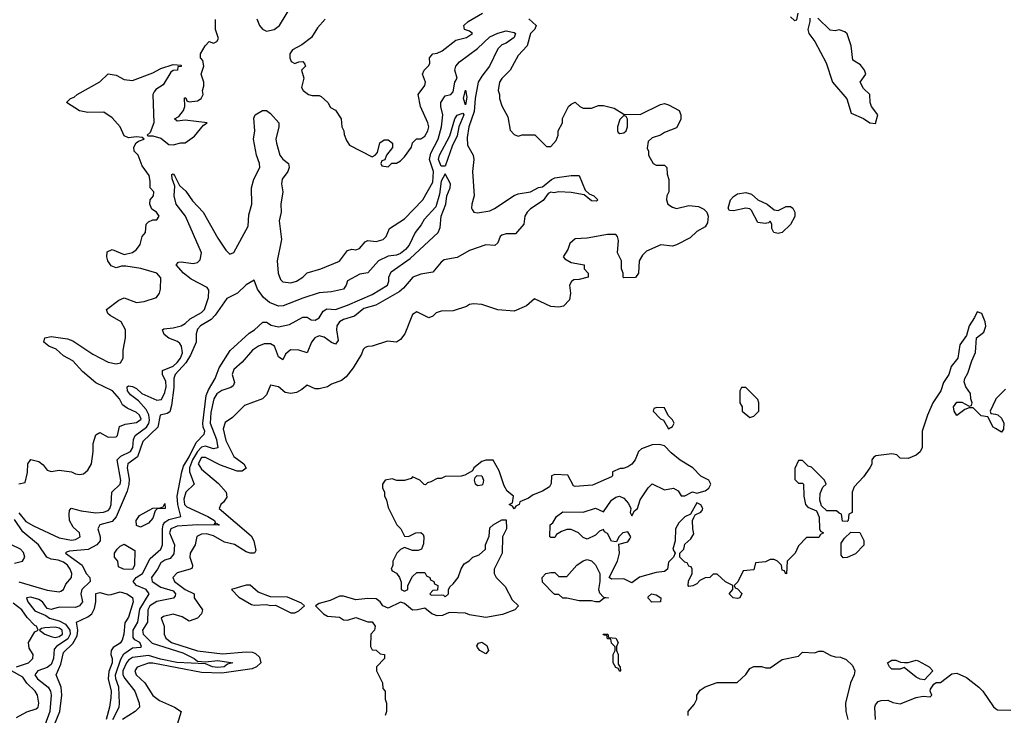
# Model space of a CAD drawing. Header units: inches. Extents: x 2380053 to 2584298, y 380219 to 546618.
# Tile 292 of 656: x 2465195 to 2470044, y 512391 to 515818. Entities that reach past the tile are written whole.
import ezdxf

# ---------------------------------------------------------------- set-up
doc = ezdxf.new("R2010")
doc.units = ezdxf.units.IN
doc.header["$MEASUREMENT"] = 0
doc.layers.add('C4561', color=7, linetype='Continuous')
doc.layers.add('C4571', color=7, linetype='Continuous')

msp = doc.modelspace()

# ---------------------------------------------------------------- linework, layer by layer
at = {"layer": 'C4561', "color": 2}
for points, elevation in [([(2466363, 515823), (2466376, 515790), (2466390, 515771.3), (2466410, 515761), (2466448, 515770), (2466474, 515790), (2466535.3, 515890)], 54), ([(2466699.6, 515820.4), (2466661.4, 515778.6), (2466632, 515730), (2466584.9, 515695.1), (2466538, 515670), (2466526, 515650), (2466524.7, 515630), (2466531.6, 515611.6), (2466550, 515602), (2466568.9, 515611.1), (2466590, 515612), (2466599.6, 515599.6), (2466602, 515590), (2466582, 515570), (2466594.8, 515530), (2466583.4, 515483.4), (2466590.8, 515470), (2466618, 515450), (2466636, 515444), (2466670, 515444.7), (2466679.8, 515439.8), (2466712, 515410), (2466725.4, 515385.4), (2466750, 515372), (2466778, 515330), (2466782, 515290), (2466792, 515270), (2466792.7, 515252.7), (2466803.6, 515223.6), (2466819.6, 515199.6), (2466930, 515142), (2466946, 515150), (2466956.4, 515163.6), (2466969.2, 515210.8), (2466990, 515226), (2467010, 515226), (2467030.8, 515210), (2467030.8, 515189.2), (2467002, 515150), (2466992.7, 515127.3), (2466978, 515122), (2466974, 515110), (2466978, 515098), (2467010, 515094), (2467028, 515112), (2467050, 515112), (2467070, 515122), (2467090, 515142), (2467124, 515190), (2467130, 515212), (2467149.3, 515230.7), (2467170, 515231.3), (2467190, 515244.7), (2467205.2, 515270), (2467209.2, 515290), (2467205.2, 515310), (2467168.7, 515390), (2467158, 515450), (2467190, 515494), (2467194, 515510), (2467178, 515550), (2467186, 515570), (2467210, 515592), (2467215.5, 515604.5), (2467213.2, 515630), (2467229.7, 515650.3), (2467250, 515653), (2467274.7, 515665.3), (2467343.3, 515716.7), (2467395.3, 515730), (2467424, 515750), (2467410, 515761.2), (2467386, 515770), (2467382, 515790), (2467404, 515810), (2467474, 515850)], 54), ([(2468990, 515832), (2469010, 515814), (2469022, 515818), (2469028, 515850)], 58), ([(2465190, 513532), (2465222, 513538), (2465233.6, 513586.4), (2465235.3, 513630), (2465250, 513650.8), (2465290, 513641), (2465310, 513624.7), (2465330, 513598), (2465350, 513591.3), (2465390, 513598.8), (2465450.7, 513590.7), (2465470, 513581), (2465490, 513578), (2465510, 513581), (2465530, 513598), (2465548.7, 513630), (2465557.2, 513690), (2465557.2, 513730), (2465570, 513772), (2465590, 513784.7), (2465630, 513760.7), (2465670, 513762.8), (2465676, 513770), (2465686.3, 513813.7), (2465714.2, 513825.8), (2465770, 513833), (2465792.6, 513850), (2465784.5, 513870), (2465770, 513882.9), (2465723.9, 513903.9), (2465701, 513921), (2465686.6, 513950), (2465651.8, 513990), (2465569.7, 514029.7), (2465504.6, 514084.6), (2465457.5, 514137.5), (2465410, 514162), (2465374.9, 514194.9), (2465339, 514210), (2465314, 514230), (2465318, 514250), (2465350, 514257.1), (2465430, 514245.5), (2465456.1, 514236.1), (2465554.8, 514170), (2465631.3, 514130), (2465670, 514122), (2465692, 514128), (2465704, 514150), (2465704, 514190), (2465715.3, 514250), (2465715.3, 514290), (2465695.3, 514330), (2465640.1, 514360.1), (2465628.7, 514370), (2465622, 514390), (2465683.3, 514436.7), (2465710, 514447.3), (2465770, 514425.5), (2465808, 514430), (2465868, 514450), (2465884, 514470), (2465889, 514490), (2465890, 514546), (2465870, 514569), (2465791.9, 514591.9), (2465716.9, 514603.1), (2465696.9, 514603.1), (2465670, 514595.3), (2465645.6, 514605.6), (2465629.3, 514629.3), (2465624, 514650), (2465626, 514674), (2465650, 514686), (2465710, 514661), (2465750, 514671.3), (2465770, 514686), (2465788.7, 514710), (2465798, 514750), (2465815.3, 514770), (2465818, 514810), (2465830, 514822), (2465850, 514832), (2465870, 514832), (2465882, 514850), (2465868, 514870), (2465845.2, 514885.2), (2465835.3, 514910), (2465838, 514930), (2465854, 514950), (2465855.3, 514970), (2465838, 514990), (2465838, 515022), (2465832, 515050), (2465798.4, 515098.4), (2465778, 515150), (2465759, 515170), (2465757.2, 515190), (2465769.1, 515210.9), (2465780.1, 515219.9), (2465808, 515230), (2465798, 515238), (2465770, 515241.2), (2465730, 515236), (2465710, 515245.2), (2465689, 515290), (2465650, 515335.3), (2465610, 515362), (2465530, 515361.2), (2465490, 515369), (2465426, 515410), (2465446, 515430), (2465463.1, 515436.9), (2465478, 515450), (2465590, 515511.3), (2465630, 515552), (2465670, 515544.7), (2465710, 515522.8), (2465750, 515518.8), (2465850, 515556), (2465890, 515578), (2465950, 515598), (2465990, 515594), (2465990, 515588), (2465974, 515586), (2465972, 515570), (2465950, 515568), (2465939.6, 515560.4), (2465902, 515498), (2465865.4, 515474.6), (2465856.9, 515463.1), (2465851.3, 515450), (2465856.3, 515310), (2465837.5, 515262.5), (2465822, 515250), (2465825.4, 515245.4), (2465850, 515246), (2465890, 515234.9), (2465930, 515202.8), (2465950, 515201), (2465988, 515212), (2466010, 515211.3), (2466056.5, 515243.5), (2466100.9, 515299.1), (2466118, 515310), (2466010, 515322.7), (2465970, 515318), (2465958, 515330), (2465978.6, 515341.4), (2466001.2, 515370), (2466008.7, 515390), (2466007.3, 515432.7), (2466012.7, 515432.7), (2466018, 515418), (2466030, 515414), (2466070, 515418), (2466088, 515430), (2466098, 515450), (2466095.3, 515470), (2466102, 515490), (2466102, 515510), (2466088, 515550), (2466102, 515590), (2466096.4, 515616.4), (2466086, 515630), (2466086, 515650), (2466108, 515690), (2466128.7, 515711.3), (2466150, 515702), (2466166, 515710), (2466174.6, 515725.4), (2466159, 515770), (2466158.6, 515818.6)], 54), ([(2467702, 515822), (2467738, 515790), (2467731.3, 515771.3), (2467710.7, 515750), (2467694, 515690), (2467650, 515642), (2467610.9, 515569.1), (2467570, 515528), (2467558, 515510), (2467551.3, 515470), (2467558, 515450), (2467558, 515430), (2467570, 515394), (2467599.6, 515339.6), (2467610, 515274), (2467630, 515252), (2467650, 515244.7), (2467670, 515251.3), (2467731.6, 515251.6), (2467790, 515194), (2467810, 515194), (2467836.4, 515223.6), (2467846, 515250), (2467846, 515270), (2467868, 515310), (2467868.4, 515331.6), (2467898, 515390), (2467910, 515402), (2467930, 515412), (2467954, 515390), (2467970, 515382), (2468010, 515382), (2468044.7, 515395.3), (2468070, 515396), (2468122, 515382), (2468170, 515352), (2468250, 515351.3), (2468350, 515401), (2468370, 515404.7), (2468390, 515398), (2468442, 515370), (2468451.3, 515350), (2468450, 515326), (2468430, 515286), (2468370, 515262), (2468350, 515248.7), (2468310, 515235.3), (2468290, 515218), (2468284.7, 515184.7), (2468292, 515170), (2468292, 515150), (2468314, 515110), (2468330, 515102), (2468370, 515102), (2468382, 515090), (2468383.6, 515056.4), (2468391.3, 515030), (2468391, 514970), (2468381, 514950), (2468380.7, 514930), (2468387.3, 514910), (2468410, 514894), (2468430, 514888.2), (2468490, 514903), (2468537.1, 514897.1), (2468564, 514884), (2468578, 514870), (2468586, 514850), (2468582, 514818), (2468570, 514798), (2468530, 514775.3), (2468497.3, 514742.7), (2468430, 514708.7), (2468410, 514702), (2468351.6, 514708.4), (2468282, 514678), (2468262, 514658), (2468244.7, 514630), (2468242, 514570), (2468227.3, 514547.3), (2468170, 514546), (2468166, 514550), (2468166, 514570), (2468158, 514590), (2468158, 514630), (2468139, 514670), (2468144, 514730), (2468139, 514750), (2468130, 514759), (2468090, 514759.3), (2467990, 514741.2), (2467930, 514739), (2467904.5, 514715.5), (2467894.4, 514685.6), (2467872, 514650), (2467879.6, 514639.6), (2467910, 514622), (2467974, 514610), (2467974, 514590), (2467994, 514570), (2467994, 514550), (2467950, 514538), (2467923.6, 514536.4), (2467911.6, 514528.4), (2467902, 514510), (2467906.8, 514470), (2467902.8, 514437.2), (2467873.2, 514406.8), (2467850, 514401.2), (2467810, 514405.2), (2467730, 514442), (2467690, 514408.7), (2467630, 514382), (2467550, 514388), (2467470, 514415.3), (2467430, 514418), (2467410, 514415.3), (2467394.8, 514405.2), (2467330, 514384), (2467270, 514382), (2467246.4, 514373.6), (2467230, 514358), (2467210, 514348.7), (2467150, 514378), (2467130, 514366), (2467091, 514270), (2467070, 514242), (2467050, 514229.2), (2467006.4, 514233.6), (2466930, 514209), (2466910, 514208.7), (2466896.9, 514203.1), (2466886.4, 514193.6), (2466878, 514170), (2466836.8, 514103.2), (2466802, 514058), (2466779.8, 514040.2), (2466730, 514022), (2466710.6, 514009.4), (2466670, 513999.3), (2466650, 513999), (2466610, 514018), (2466584, 513996), (2466558, 513982), (2466530, 513976), (2466501.5, 513981.5), (2466470, 514008.7), (2466430, 514018), (2466411, 513970), (2466391.3, 513950), (2466302.5, 513917.5), (2466242.5, 513857.5), (2466206.2, 513833.8), (2466197.3, 513802.7), (2466210, 513744), (2466250, 513665.5), (2466298, 513630), (2466310.9, 513609.1), (2466290, 513594), (2466266.4, 513593.6), (2466183.1, 513623.1), (2466110, 513660.7), (2466090, 513661.6), (2466074.4, 513630), (2466090, 513603), (2466173.3, 513533.3), (2466211.3, 513490), (2466214.4, 513465.6), (2466199.1, 513440.9), (2466184.7, 513430), (2466178, 513410), (2466334.5, 513274.5), (2466348.7, 513250), (2466357.1, 513202.9), (2466350.8, 513189.2), (2466330, 513189.5), (2466310, 513196.9), (2466252.5, 513232.5), (2466203, 513243), (2466150, 513274.7), (2466114.4, 513285.6), (2466090, 513283.7), (2466068.1, 513271.9), (2466058.8, 513230), (2466034, 513190), (2466033.4, 513170), (2466046, 513130), (2466043.6, 513116.4), (2466034, 513110), (2465970, 513092), (2465948.4, 513070), (2465957.1, 513050), (2465990, 513024.9), (2466010, 513010.3), (2466054.8, 512990), (2466053.4, 512970), (2466094.8, 512910), (2466091, 512890), (2466070, 512869), (2466030, 512855.3), (2465995.9, 512875.9), (2465950.9, 512889.1), (2465902.8, 512877.2), (2465892, 512870), (2465906.8, 512830), (2465906.8, 512790), (2465914, 512770), (2465942, 512750), (2466070, 512707.9), (2466193.4, 512693.4), (2466310, 512703.5), (2466341, 512701), (2466355.8, 512695.8), (2466376.5, 512676.5), (2466382.4, 512650), (2466361.6, 512630), (2466340, 512620), (2466190, 512597.7), (2466090, 512601.4), (2465850, 512646.9), (2465830, 512647.8), (2465772.7, 512627.3), (2465762, 512610), (2465768.2, 512590), (2465811.4, 512551.4), (2465850, 512488.2), (2465883.8, 512463.8), (2465958, 512430), (2465990.7, 512410), (2465970, 512346)], 54), ([(2469085.4, 515825.4), (2469086, 515810), (2469076, 515770), (2469081, 515750), (2469111.3, 515710), (2469166.4, 515606.4), (2469198, 515510), (2469267.5, 515427.5), (2469290, 515358), (2469350.6, 515330.6), (2469382, 515310), (2469410, 515306), (2469421.2, 515350), (2469389.3, 515390), (2469383.7, 515410), (2469382, 515450), (2469350, 515479), (2469334, 515510), (2469362, 515550), (2469355.3, 515570), (2469336.2, 515596.2), (2469298, 515618), (2469288.7, 515690), (2469269, 515749), (2469258, 515758), (2469230, 515768.7), (2469210, 515764), (2469186.6, 515766.6), (2469125.1, 515825.1)], 58), ([(2465190, 513387.7), (2465225, 513344.9), (2465263.8, 513323.8), (2465390, 513264.9), (2465450, 513254), (2465470, 513257.3), (2465492.7, 513270), (2465489, 513290), (2465458.4, 513318.4), (2465439.5, 513350), (2465438, 513382), (2465440.9, 513399.1), (2465449, 513411), (2465497.4, 513397.4), (2465570, 513388.9), (2465608, 513392), (2465630, 513400.5), (2465638.4, 513410), (2465645.1, 513430), (2465649.4, 513490), (2465689.5, 513530), (2465692.8, 513547.2), (2465675.1, 513650), (2465692.3, 513667.7), (2465740.5, 513690), (2465752.5, 513710), (2465756, 513750), (2465764.2, 513770), (2465819.7, 513810), (2465831.2, 513828.8), (2465834.4, 513845.6), (2465831.3, 513871.3), (2465817.1, 513897.1), (2465780.8, 513940.8), (2465740.7, 513970), (2465725.6, 513990), (2465724, 514010), (2465730, 514014), (2465750.3, 514010.3), (2465770, 514000.5), (2465797, 513977), (2465870, 513943.1), (2465892.9, 513947.1), (2465910, 513980.7), (2465916.8, 514010), (2465915.2, 514035.2), (2465898, 514070), (2465899, 514090), (2465950, 514111.7), (2465970, 514129.1), (2465987.1, 514150), (2465996.3, 514176.3), (2465991.2, 514210), (2465982.8, 514222.8), (2465972.3, 514232.3), (2465929.7, 514249.7), (2465906.3, 514266.3), (2465899, 514290), (2465904.5, 514295.5), (2465950, 514300.4), (2465990, 514310.4), (2466010, 514320.5), (2466035.2, 514344.8), (2466090, 514374.9), (2466105.1, 514390), (2466124.2, 514450), (2466125.8, 514485.8), (2466118.2, 514498.2), (2466039.4, 514539.4), (2466000.9, 514570), (2465965.2, 514610), (2465977.2, 514622.8), (2465990, 514624.9), (2466050, 514617.6), (2466070, 514621.6), (2466084.4, 514635.6), (2466089.7, 514670), (2466010.9, 514850.9), (2465965.1, 514910), (2465956.2, 514950), (2465958.6, 514998.6), (2465945.2, 515034.8), (2465944.7, 515055.3), (2465950, 515058), (2465958, 515050), (2465981.6, 515001.6), (2466012.7, 514972.7), (2466046.4, 514926.4), (2466099.3, 514870), (2466170, 514742), (2466210, 514682.8), (2466230, 514662.8), (2466249.4, 514670.6), (2466319.7, 514800.3), (2466323.5, 514856.5), (2466338, 514910), (2466336.2, 514990), (2466348.1, 515031.9), (2466377, 515090), (2466375.1, 515110), (2466360.7, 515150), (2466346.6, 515230), (2466353.2, 515270), (2466347.2, 515332.8), (2466354, 515350), (2466390, 515370.4), (2466410.4, 515370.4), (2466430, 515356), (2466471, 515310), (2466470.7, 515290), (2466457.1, 515230), (2466459.3, 515210), (2466476.3, 515150), (2466490, 515130.8), (2466518.8, 515110), (2466522, 515090), (2466515.5, 515070), (2466487.2, 515032.8), (2466483.8, 515010), (2466490.7, 514970), (2466480.5, 514910), (2466482, 514870), (2466473, 514827), (2466484.7, 514735.3), (2466463, 514630), (2466467.7, 514570), (2466478.8, 514538.8), (2466490, 514526), (2466530, 514521), (2466558, 514530), (2466588.7, 514550), (2466610, 514570.8), (2466678, 514590), (2466770, 514628.2), (2466810, 514681), (2466830, 514687.3), (2466850, 514684), (2466868, 514690), (2466896, 514724), (2466909.3, 514730.7), (2466950, 514725.5), (2466984.8, 514735.2), (2466999.3, 514750), (2467015.3, 514790), (2467090, 514836.3), (2467180.9, 514930), (2467230, 515018), (2467232.2, 515070), (2467213.1, 515130), (2467219.8, 515160.2), (2467255.3, 515230), (2467272.4, 515290), (2467278.7, 515350), (2467268.2, 515390), (2467268.2, 515410), (2467290, 515443), (2467318, 515450), (2467330, 515462), (2467338, 515510), (2467349.2, 515530), (2467338, 515570), (2467342, 515590), (2467361.2, 515610), (2467450, 515676.4), (2467510, 515734.4), (2467550, 515752.4), (2467590, 515763.1), (2467630, 515754.6), (2467635.8, 515750), (2467630.2, 515729.8), (2467590, 515702.9), (2467570, 515695.1), (2467550, 515675.1), (2467508.5, 515590), (2467470, 515540.5), (2467452.9, 515510), (2467437.1, 515430), (2467433.4, 515366.6), (2467406.5, 515290), (2467398, 515238), (2467400.4, 515200.4), (2467427.3, 515150), (2467430.6, 515130), (2467424, 515070), (2467433, 514950), (2467421.6, 514910), (2467419.1, 514890), (2467422.4, 514882.4), (2467430.6, 514870.6), (2467450, 514866), (2467510, 514877.1), (2467532.5, 514887.5), (2467630, 514952.4), (2467650, 514960.4), (2467709.6, 514970.4), (2467750, 514990.6), (2467770, 514994.8), (2467813.2, 515030), (2467830, 515038.4), (2467910.5, 515050.5), (2467950.6, 515050.6), (2467978.8, 514978.8), (2467999.6, 514959.6), (2468022, 514950), (2468042, 514930), (2468035.3, 514924.7), (2468010, 514925.2), (2467975.3, 514955.3), (2467910, 514967.3), (2467850.5, 514969.5), (2467825.2, 514965.2), (2467810, 514968.7), (2467798, 514962), (2467772.3, 514927.7), (2467710, 514886), (2467694, 514870), (2467682, 514850), (2467677.3, 514810), (2467636.3, 514763.7), (2467590, 514763.7), (2467570, 514756), (2467561, 514750), (2467550, 514718), (2467534, 514706), (2467490, 514709.5), (2467410, 514680.9), (2467350, 514646.6), (2467285.8, 514634.2), (2467270, 514624), (2467230, 514574), (2467170, 514563.6), (2467130.4, 514549.6), (2467084.7, 514495.3), (2467062.9, 514477.1), (2466948.8, 514411.2), (2466890, 514395.8), (2466842.9, 514357.1), (2466790, 514341.1), (2466770.5, 514330), (2466756.5, 514310), (2466754.6, 514290), (2466763, 514237), (2466750, 514219.3), (2466730, 514227.8), (2466693.9, 514253.9), (2466670, 514260.5), (2466649.2, 514250.8), (2466632, 514230), (2466610, 514177.2), (2466569.7, 514189.7), (2466529.2, 514190.8), (2466504, 514170), (2466490, 514142), (2466470, 514157.2), (2466449.4, 514210), (2466430, 514221.3), (2466399, 514221), (2466371, 514210), (2466340.7, 514190), (2466290.7, 514130), (2466250, 514095.1), (2466241.6, 514070), (2466253.4, 514030), (2466246, 514014), (2466234.6, 514005.4), (2466190, 513991.5), (2466165.4, 513974.6), (2466151.6, 513950), (2466136.9, 513883.1), (2466132.3, 513830), (2466163.9, 513750), (2466170, 513708.7), (2466150, 513703.6), (2466110, 513716.8), (2466090, 513712), (2466070, 513690.9), (2466046.7, 513650), (2466031.1, 513610), (2466031.4, 513590), (2466053.4, 513530), (2466013.7, 513490), (2466003.5, 513456.5), (2466006.4, 513430), (2466017.7, 513417.7), (2466121.6, 513370), (2466154, 513350), (2466156.9, 513343.1), (2466152.7, 513332.7), (2466163.1, 513336.9), (2466178, 513330), (2466173.2, 513326.8), (2466070, 513329.8), (2465970, 513323.1), (2465939.5, 513310), (2465933.4, 513290), (2465958, 513230), (2465954.4, 513185.6), (2465936, 513164), (2465910, 513155.6), (2465890, 513142.7), (2465874, 513110), (2465843.8, 513070), (2465847.7, 513050), (2465890, 513022.7), (2465950, 513003.8), (2465962.4, 512990), (2465960.5, 512979.5), (2465952.9, 512967.1), (2465870, 512952), (2465836, 512930), (2465825.8, 512910), (2465823.6, 512850), (2465799.5, 512810), (2465802.3, 512790), (2465846.8, 512746.8), (2465998.7, 512698.7), (2466054.8, 512670), (2466070, 512657.3), (2466110, 512654.9), (2466170, 512661), (2466244.7, 512650), (2466218, 512642), (2466202, 512630), (2466170, 512626.1), (2466144, 512630), (2466110, 512644.2), (2465968.4, 512651.6), (2465888, 512668), (2465830, 512685.7), (2465750, 512675.1), (2465730, 512662.6), (2465720.2, 512650), (2465702.7, 512610), (2465702.8, 512590), (2465712.1, 512572), (2465761.6, 512510), (2465783, 512450), (2465784.9, 512430), (2465764, 512410), (2465701.6, 512370)], 50), ([(2465652.9, 512370), (2465684.4, 512430), (2465686.9, 512450), (2465683.5, 512530), (2465668.4, 512570), (2465667.1, 512590), (2465692.6, 512667.4), (2465707.2, 512692.8), (2465750, 512723), (2465790, 512726), (2465795.5, 512730), (2465786, 512750), (2465762, 512762), (2465754, 512774), (2465754, 512810), (2465776.5, 512850), (2465786.9, 512913.1), (2465832.4, 512990), (2465817.6, 513010), (2465770, 513030.4), (2465753.7, 513050), (2465768.8, 513070), (2465799, 513090), (2465836.7, 513163.3), (2465890.4, 513210), (2465898, 513230), (2465897.7, 513310), (2465901.8, 513330), (2465910, 513343), (2465930, 513355.5), (2465987.7, 513370), (2465973.1, 513430), (2465970.9, 513470), (2465993, 513590), (2466002.3, 513617.7), (2466030, 513663.5), (2466064.3, 513735.7), (2466103.9, 513776.1), (2466106, 513790), (2466098, 513810), (2466097.5, 513830), (2466114, 513966), (2466125, 513995.1), (2466158.4, 514050), (2466176.5, 514103.5), (2466232, 514188), (2466325.8, 514274.2), (2466351.3, 514290), (2466392.7, 514327.3), (2466410, 514328), (2466432.9, 514312.9), (2466470, 514304), (2466524, 514316), (2466590, 514352.7), (2466610, 514352.3), (2466630, 514339.3), (2466650, 514337.2), (2466670, 514349), (2466690, 514381.2), (2466706.9, 514393.1), (2466750, 514389.5), (2466810, 514411.5), (2466930, 514463.5), (2467006, 514510), (2467013.4, 514530), (2467013.4, 514550), (2467024.7, 514575.3), (2467118.2, 514641.8), (2467256, 514770), (2467265.2, 514794.8), (2467270.4, 514850), (2467293.7, 514910), (2467298.4, 514950), (2467314.9, 514990), (2467316.4, 515010), (2467290, 515058), (2467270, 515022), (2467261.7, 514958.3), (2467243.5, 514896.5), (2467186.4, 514833.6), (2467172.3, 514807.7), (2467142.4, 514770), (2467112.9, 514707.1), (2467094.3, 514685.7), (2467070, 514665.5), (2467050, 514658), (2467010, 514652.7), (2466961.2, 514630), (2466910, 514571.3), (2466870, 514564.7), (2466810, 514532), (2466802, 514510), (2466788.9, 514491.1), (2466730, 514477.3), (2466670, 514473), (2466590, 514446.7), (2466492.5, 514407.5), (2466470, 514406.4), (2466424.8, 514424.8), (2466396.3, 514450), (2466366.8, 514490), (2466350, 514534), (2466310, 514512), (2466268, 514470), (2466215.3, 514444.7), (2466158.3, 514361.7), (2466138.6, 514341.4), (2466086, 514310), (2466070, 514294), (2466064.5, 514270), (2466063.7, 514230), (2466035.3, 514164.7), (2466012.5, 514127.5), (2465959.8, 514070), (2465954, 514050), (2465954.3, 514005.7), (2465942.6, 513917.4), (2465933.6, 513886.4), (2465921.5, 513878.5), (2465886, 513870), (2465874.5, 513810), (2465800.9, 513739.1), (2465775.7, 513664.3), (2465727.2, 513630), (2465723.5, 513610), (2465733.6, 513553.6), (2465732.7, 513527.3), (2465724.2, 513495.8), (2465670.7, 513369.3), (2465650, 513346), (2465589.2, 513330), (2465579.5, 513310), (2465591.8, 513270), (2465592, 513250), (2465575.1, 513230), (2465531.8, 513208.2), (2465440.8, 513199.2), (2465424.8, 513195.2), (2465421.2, 513190), (2465502.9, 513130), (2465522.9, 513090), (2465540.9, 513070), (2465542.7, 513050), (2465500.9, 513010), (2465496.2, 512990), (2465503.6, 512950), (2465489.7, 512930.3), (2465470, 512922.3), (2465390, 512923.6), (2465350, 512912.4), (2465330, 512917.3), (2465308, 512950), (2465290, 512962), (2465250, 512972), (2465228, 512970), (2465235.1, 512950), (2465270, 512905.4), (2465323, 512883), (2465341.2, 512870), (2465390, 512856.8), (2465420, 512840), (2465442.4, 512810), (2465443.7, 512790), (2465432.3, 512767.7), (2465376.3, 512730), (2465364.2, 512715.8), (2465361.4, 512670), (2465350, 512641.1), (2465330, 512626.7), (2465284.5, 512610), (2465269.7, 512590), (2465282.9, 512570), (2465335.1, 512530), (2465346.6, 512510), (2465349.7, 512490), (2465344.2, 512410), (2465318.2, 512341.8)], 46), ([(2470000, 513803.1), (2469988, 513810), (2469962, 513862), (2469930, 513866), (2469890, 513906), (2469870, 513906), (2469850, 513898), (2469810, 513868), (2469797.2, 513890), (2469793.2, 513910), (2469810, 513934), (2469834.4, 513934.4), (2469870, 513914), (2469882, 513918), (2469886, 513930), (2469878, 513950), (2469876.5, 513976.5), (2469854, 514010), (2469846.3, 514033.7), (2469849.2, 514050), (2469864.1, 514075.9), (2469883.2, 514136.8), (2469902, 514178), (2469906, 514250), (2469942, 514278), (2469952.7, 514307.3), (2469949.3, 514330), (2469932.7, 514370), (2469910, 514378), (2469897.3, 514350), (2469870.6, 514310), (2469857.3, 514262.7), (2469824.1, 514215.9), (2469814, 514150), (2469782, 514110), (2469770.4, 514069.6), (2469744, 514030), (2469730.6, 513990), (2469691, 513930), (2469664.7, 513870), (2469639.1, 513790), (2469638.4, 513710), (2469630, 513689.4), (2469610, 513673.2), (2469570, 513655.3), (2469530, 513658), (2469513.6, 513673.6), (2469490, 513679), (2469411.6, 513668.4), (2469399.6, 513660.4), (2469392, 513650), (2469391.1, 513628.9), (2469382, 513610), (2469350, 513566), (2469303.6, 513516.4), (2469294, 513490), (2469294, 513390), (2469278, 513382), (2469274, 513350), (2469270, 513346), (2469247.3, 513347.3), (2469242, 513382), (2469230, 513386), (2469218, 513398), (2469170, 513398), (2469143.1, 513423.1), (2469135.3, 513450), (2469136.4, 513483.6), (2469150, 513514), (2469166, 513530), (2469158, 513550), (2469093.6, 513613.6), (2469078, 513618), (2469050, 513646), (2469030, 513646), (2469012.7, 513607.3), (2469012.7, 513552.7), (2469030, 513534), (2469050, 513534), (2469054, 513530), (2469056, 513470), (2469064.7, 513430), (2469076.9, 513416.9), (2469118, 513398), (2469132.7, 513367.3), (2469134, 513310), (2469138, 513298), (2469154, 513290), (2469138, 513282), (2469130, 513266), (2469070, 513266), (2469030, 513226), (2469014, 513190), (2468974, 513150), (2468971.6, 513088.4), (2468966, 513090), (2468962, 513102), (2468950, 513106), (2468946, 513130), (2468926, 513150), (2468910, 513158), (2468890, 513158), (2468867.3, 513147.3), (2468818, 513142), (2468810, 513108), (2468758, 513102), (2468731.6, 513048.4), (2468714, 513030), (2468718, 513018), (2468730, 513014), (2468750.9, 512990.9), (2468742, 512970), (2468730, 512967), (2468708, 512970), (2468688, 512990), (2468706, 513010), (2468706, 513030), (2468670, 513048), (2468630, 513086), (2468610, 513086), (2468594, 513070), (2468570, 513068), (2468544.7, 513055.3), (2468530, 513038), (2468510, 513028), (2468490, 513026), (2468486, 513030), (2468488.4, 513051.6), (2468506, 513090), (2468506, 513110), (2468502, 513122), (2468490, 513126), (2468482, 513142), (2468470, 513146), (2468446, 513170), (2468446, 513190), (2468466, 513210), (2468470, 513234), (2468500.4, 513259.6), (2468515.3, 513284.7), (2468509.2, 513309.2), (2468508, 513350), (2468514, 513366), (2468522, 513378), (2468550, 513392), (2468557.2, 513402.8), (2468559, 513410), (2468550, 513428), (2468530, 513438), (2468498, 513382), (2468470, 513368.7), (2468441.4, 513338.6), (2468424.7, 513310), (2468422, 513250), (2468412, 513210), (2468422, 513190), (2468414, 513170), (2468390, 513146), (2468384.7, 513110), (2468370, 513099), (2468330, 513094), (2468247.9, 513072.1), (2468210, 513044), (2468170, 513062.7), (2468110, 513062), (2468098, 513070), (2468139, 513150), (2468148.7, 513190), (2468146, 513234), (2468190, 513244.7), (2468200.2, 513259.8), (2468204, 513270), (2468190, 513295.3), (2468164.7, 513290), (2468144.7, 513270), (2468134, 513246), (2468108.9, 513248.9), (2468090, 513286), (2468075.3, 513295.3), (2468070, 513306), (2468050, 513298), (2468030, 513278), (2467990, 513258), (2467970, 513266), (2467946, 513290), (2467910, 513306), (2467890, 513306), (2467863.6, 513296.4), (2467838, 513282), (2467830, 513266), (2467810, 513266), (2467806, 513270), (2467808, 513330), (2467820.4, 513339.6), (2467838, 513370), (2467870, 513394), (2467970, 513392), (2468030, 513411.3), (2468070, 513394), (2468109.2, 513450.8), (2468130, 513466), (2468148.9, 513471.1), (2468170, 513461), (2468193.7, 513433.7), (2468204.7, 513410), (2468202, 513390), (2468210, 513374), (2468222, 513398), (2468238, 513410), (2468250, 513452), (2468289.1, 513510.9), (2468310, 513531.3), (2468370, 513502), (2468414, 513510), (2468436.9, 513496.9), (2468452.7, 513472.7), (2468470, 513472), (2468508.7, 513491.3), (2468530, 513484.7), (2468570, 513496), (2468588.7, 513510), (2468599, 513530), (2468588.7, 513550), (2468549.5, 513569.5), (2468509, 513610), (2468447.3, 513647.3), (2468403.3, 513683.3), (2468370, 513719), (2468344.7, 513724.7), (2468310, 513722.7), (2468256.8, 513703.2), (2468242.8, 513690), (2468226, 513650), (2468210, 513628.7), (2468190, 513615.3), (2468167.3, 513607.3), (2468152.7, 513607.3), (2468114, 513590), (2468114, 513570), (2468110, 513566), (2468015.3, 513524.7), (2467930, 513518), (2467922, 513522), (2467893.6, 513573.6), (2467830, 513578), (2467814, 513570), (2467812.7, 513532.7), (2467803.6, 513516.4), (2467770, 513495.3), (2467723.5, 513476.5), (2467699.8, 513460.2), (2467658, 513442), (2467654, 513430), (2467638, 513422), (2467630, 513408), (2467622, 513422), (2467606, 513430), (2467622, 513438), (2467626, 513470), (2467595.3, 513495.3), (2467581.2, 513521.2), (2467556, 513596), (2467527.3, 513647.3), (2467490, 513648), (2467470, 513642), (2467432, 513610), (2467424.7, 513595.3), (2467386.4, 513573.6), (2467368.4, 513568.4), (2467290, 513568), (2467270, 513558), (2467250, 513558), (2467219.6, 513540.4), (2467203.6, 513536.4), (2467194, 513526), (2467187.3, 513527.3), (2467166, 513550), (2467130, 513566), (2467122, 513558), (2467090, 513548), (2467051.6, 513548.4), (2467030, 513555.3), (2466994, 513550), (2466982, 513530), (2466982, 513510), (2466991.1, 513491.1), (2466991.6, 513471.6), (2467002, 513450), (2467010, 513414), (2467052, 513330), (2467072, 513310), (2467090, 513274), (2467110, 513272), (2467146, 513290), (2467170, 513291.3), (2467182, 513282), (2467184.7, 513270), (2467183.6, 513236.4), (2467174, 513210), (2467156.9, 513203.1), (2467130, 513202), (2467090, 513218), (2467070, 513208), (2467052, 513190), (2467032, 513150), (2467032, 513130), (2467024.7, 513110), (2467030, 513102), (2467051.1, 513091.1), (2467064.7, 513070), (2467072.7, 513047.3), (2467074, 513010), (2467090, 513002), (2467106, 513010), (2467106, 513030), (2467130, 513074), (2467150, 513094), (2467190, 513094), (2467198, 513078), (2467214, 513070), (2467218, 513058), (2467234, 513050), (2467238, 513038), (2467254, 513030), (2467252.7, 513007.3), (2467230, 513006), (2467214, 512990), (2467222, 512982), (2467270, 512984.7), (2467282, 512982), (2467290, 512974), (2467306, 512990), (2467306, 513010), (2467314.6, 513025.4), (2467330, 513038), (2467354, 513070), (2467368.4, 513111.6), (2467383.1, 513136.9), (2467408.4, 513151.6), (2467426, 513170), (2467458, 513182), (2467488, 513210), (2467488.9, 513231.1), (2467507.3, 513272.7), (2467510, 513314), (2467526, 513330), (2467570, 513354), (2467590, 513354), (2467592, 513310), (2467572, 513270), (2467571.1, 513188.9), (2467532, 513110), (2467532, 513090), (2467542, 513070), (2467585.4, 513025.4), (2467619.6, 512959.6), (2467652, 512930), (2467634, 512910), (2467573.2, 512886.8), (2467490, 512873.2), (2467410, 512885.2), (2467390, 512894), (2467310, 512898), (2467277.1, 512882.9), (2467250, 512880.7), (2467225.2, 512890), (2467190, 512919), (2467154, 512910), (2467130, 512909.5), (2467090, 512942), (2467070, 512948.7), (2467010, 512919.3), (2466984, 512930), (2466969.4, 512949.4), (2466950, 512964), (2466910, 512966), (2466850, 512959.3), (2466790, 512977.2), (2466770, 512977.2), (2466723.4, 512956.6), (2466670, 512942), (2466652, 512930), (2466691, 512890), (2466710, 512879.1), (2466770, 512874.8), (2466790, 512861), (2466810, 512858.8), (2466850, 512873.4), (2466910, 512850.6), (2466930, 512850.7), (2466944.7, 512830), (2466942, 512810), (2466924.7, 512790), (2466922, 512730), (2466930, 512714), (2466950, 512712), (2466970, 512694), (2466992, 512690), (2466992, 512670), (2466952, 512630), (2466952, 512610), (2466982, 512550), (2466983.6, 512523.6), (2466994, 512510), (2466994, 512470), (2467002, 512450), (2467002, 512410), (2466994, 512390)], 58), ([(2470000, 513945.7), (2469974, 513890), (2469978, 513878), (2470000, 513873.8)], 58), ([(2465191.5, 513048.5), (2465330, 513006.7), (2465390, 512998.8), (2465397.5, 513002.5), (2465410, 513011.3), (2465422.7, 513037.3), (2465449.5, 513070), (2465451.2, 513090), (2465443, 513110), (2465429.7, 513130), (2465410, 513145.7), (2465384.2, 513155.8), (2465350, 513159.7), (2465329.4, 513170), (2465288, 513230), (2465210, 513294), (2465170, 513356)], 50), ([(2465170, 513140.7), (2465209.4, 513150.6), (2465220.9, 513170), (2465213.1, 513193.1), (2465199, 513210), (2465155.3, 513230)], 54), ([(2465365.6, 512345.6), (2465392, 512410), (2465403, 512490), (2465398.7, 512530), (2465374, 512590), (2465397.4, 512642.6), (2465410, 512700.7), (2465455.9, 512744.1), (2465478, 512782), (2465480.5, 512810), (2465474, 512850), (2465530, 512876.3), (2465549.6, 512890.4), (2465562.9, 512917.1), (2465569.6, 512950), (2465570, 512990.4), (2465590, 512996.4), (2465630, 512984.7), (2465645.4, 512985.4), (2465690, 512998.4), (2465722.8, 512990), (2465750.4, 512970.4), (2465754, 512950), (2465730, 512874), (2465713.4, 512846.6), (2465708.2, 512790), (2465699.3, 512760.7), (2465690, 512745.6), (2465654.6, 512725.4), (2465645.5, 512710), (2465643.8, 512690), (2465650.3, 512670.2), (2465650.2, 512650), (2465633.5, 512606.5), (2465630.2, 512570), (2465646, 512510), (2465643.4, 512476.6), (2465636.9, 512430), (2465620.2, 512370)], 42), ([(2465179, 512630), (2465239, 512650), (2465259, 512670), (2465261.2, 512690), (2465241.2, 512721.2), (2465238, 512750), (2465270, 512802), (2465286, 512810), (2465278, 512830), (2465270, 512833.2), (2465232.1, 512872.1), (2465205.6, 512910), (2465162.5, 512942.5)], 50), ([(2468486, 512390), (2468486, 512410), (2468516.4, 512443.6), (2468528.7, 512470), (2468528.7, 512490), (2468545.2, 512514.8), (2468570, 512531.3), (2468630, 512552), (2468727.3, 512552.7), (2468770, 512592), (2468790, 512622), (2468810, 512631.3), (2468848.4, 512631.6), (2468870, 512624.7), (2468890, 512624.7), (2468950, 512666), (2469030, 512682), (2469050, 512702), (2469110, 512698), (2469130, 512706), (2469150, 512706), (2469190, 512684.7), (2469210, 512678), (2469236.9, 512676.9), (2469265.4, 512665.4), (2469296.8, 512636.8), (2469306.8, 512610), (2469304, 512590), (2469286, 512550), (2469262, 512450), (2469263, 512410), (2469272.7, 512370)], 58), ([(2465179.5, 512380.5), (2465230, 512407.2), (2465276.6, 512423.4), (2465285.2, 512430), (2465289.4, 512450), (2465282, 512490), (2465271.8, 512510), (2465229.8, 512549.8), (2465210, 512578.4), (2465154, 512610)], 50), ([(2469409.3, 512370.7), (2469406.6, 512430), (2469410, 512442), (2469422, 512458), (2469436.4, 512463.6), (2469470, 512464.7), (2469494.4, 512454.4), (2469530, 512447.3), (2469610, 512478.8), (2469644.7, 512484.7), (2469678, 512482), (2469686, 512490), (2469678, 512510), (2469680.4, 512519.6), (2469696.4, 512543.6), (2469708, 512552), (2469730, 512552), (2469785.6, 512594.4), (2469810, 512598), (2469856.8, 512576.8), (2469918, 512530), (2469938, 512510), (2469990, 512432), (2470000, 512425)], 58)]:
    msp.add_lwpolyline(points, dxfattribs=dict(at, elevation=elevation))
for points, elevation in [([(2467390, 515398), (2467380.7, 515430), (2467390, 515470.8), (2467397, 515437)], 46), ([(2467270, 515097.2), (2467258, 515130), (2467261.7, 515150), (2467313.3, 515246.7), (2467337.6, 515330), (2467350, 515347.7), (2467378, 515358), (2467382.8, 515350), (2467357, 515290), (2467350, 515245.2), (2467325.3, 515194.7), (2467290, 515097.2)], 46), ([(2468170, 515346), (2468150, 515326), (2468138, 515290), (2468138, 515270), (2468142.8, 515262.8), (2468150, 515258), (2468170, 515261), (2468182, 515270), (2468188.7, 515290), (2468187.3, 515327.3), (2468182, 515342)], 54), ([(2468930, 514878), (2468970, 514898), (2468990, 514898), (2469002, 514890), (2469012, 514870), (2469011.6, 514848.4), (2468991.1, 514808.9), (2468950, 514769.2), (2468930, 514764), (2468908, 514770), (2468898, 514790), (2468898, 514810), (2468890, 514826), (2468882, 514818), (2468865.4, 514814.6), (2468830, 514819), (2468798.7, 514878.7), (2468790, 514886), (2468770, 514889.5), (2468710, 514877.2), (2468690, 514878), (2468684, 514890), (2468696, 514930), (2468710, 514946.8), (2468730, 514960.7), (2468770, 514967.3), (2468798.5, 514958.5), (2468830.5, 514930.5), (2468876, 514910), (2468910, 514882)], 54), ([(2468770, 514006), (2468750, 514006), (2468742, 513990), (2468742, 513930), (2468752, 513910), (2468752, 513890), (2468790, 513858), (2468810, 513864.7), (2468834, 513890), (2468835.3, 513930), (2468830, 513946)], 58), ([(2468332.7, 513907.3), (2468318, 513902), (2468314, 513890), (2468350, 513852), (2468364.7, 513844.7), (2468390, 513802), (2468410, 513814), (2468418, 513830), (2468410, 513846), (2468388, 513868), (2468370, 513906)], 58), ([(2467450, 513521.2), (2467439, 513530), (2467435.3, 513550), (2467438, 513562), (2467448, 513572), (2467470.9, 513570.9), (2467478.8, 513550), (2467476, 513530), (2467470, 513524)], 58), ([(2465790, 513318), (2465770, 513326), (2465769.3, 513350.7), (2465785.6, 513374.4), (2465850, 513412), (2465887.3, 513412.7), (2465902, 513418), (2465910, 513434), (2465911.3, 513410), (2465871.6, 513408.4), (2465862, 513398), (2465850, 513362), (2465830, 513338), (2465810, 513328)], 42), ([(2469250, 513166), (2469240.4, 513180.4), (2469240.4, 513239.6), (2469256.4, 513263.6), (2469287.3, 513292.7), (2469331.6, 513291.6), (2469351.6, 513251.6), (2469351.6, 513228.4), (2469310, 513186), (2469270, 513168)], 58), ([(2465750, 513109.6), (2465706, 513110), (2465682, 513122), (2465678, 513150), (2465662, 513170), (2465662, 513190), (2465675.3, 513210), (2465690, 513224.7), (2465710, 513234), (2465762, 513202), (2465760.7, 513130)], 42), ([(2468030, 512949), (2468010, 512955.3), (2467950, 512955.3), (2467890, 512968), (2467870, 512968), (2467850, 512986), (2467830, 512986), (2467826, 512990), (2467770, 513046), (2467768, 513070), (2467786, 513090), (2467810, 513094), (2467830, 513094), (2467850, 513074), (2467890, 513074), (2467938, 513130), (2467970, 513152), (2467990, 513158), (2468010, 513152), (2468030, 513132), (2468051.3, 513090), (2468052, 513050), (2468044.7, 513010), (2468050, 512994), (2468070, 512972), (2468094, 512970), (2468072.7, 512967.3), (2468050, 512949)], 58), ([(2466330, 513032.7), (2466310, 513032), (2466238, 513010), (2466273.4, 512973.4), (2466337.3, 512937.3), (2466350, 512934), (2466410, 512937.3), (2466430, 512931), (2466454, 512934), (2466530, 512896), (2466550, 512896), (2466570, 512904.7), (2466598, 512930), (2466583.1, 512943.1), (2466513, 512973), (2466430, 512975.1), (2466370, 512997.6)], 58), ([(2468307.5, 512947.5), (2468290, 512968), (2468290, 512974), (2468306, 512990), (2468330, 512984.7), (2468352, 512970), (2468350, 512949.3)], 58), ([(2465370, 512824.7), (2465318.8, 512821.2), (2465302, 512818), (2465292, 512810), (2465318, 512790), (2465350, 512779.5), (2465370, 512774.4), (2465390, 512778.7), (2465405.1, 512790), (2465403.6, 512810), (2465390, 512819.7)], 50), ([(2468150, 512606), (2468142, 512622), (2468130, 512626), (2468118, 512650), (2468118, 512690), (2468128, 512710), (2468127.3, 512727.3), (2468110, 512746), (2468106, 512766), (2468090, 512768), (2468086, 512786), (2468074, 512786), (2468070, 512788), (2468069, 512791), (2468092, 512790), (2468094, 512774), (2468130, 512771), (2468142, 512750), (2468134, 512730), (2468134, 512710), (2468142, 512690), (2468142, 512642), (2468152, 512628), (2468154, 512610)], 58), ([(2467490, 512694), (2467461.2, 512710), (2467450, 512724), (2467446.6, 512733.4), (2467454, 512746), (2467470.4, 512750.4), (2467494.6, 512734.6), (2467502.8, 512710)], 58), ([(2469650, 512566), (2469630, 512568), (2469610, 512578), (2469550, 512626), (2469530, 512618), (2469490, 512618), (2469478, 512630), (2469468, 512650), (2469490, 512662), (2469510, 512662), (2469532.7, 512652.7), (2469551.6, 512651.6), (2469570, 512651.3), (2469610, 512662), (2469619.6, 512659.6), (2469674, 512630), (2469692, 512610)], 58)]:
    msp.add_lwpolyline(points, close=True, dxfattribs=dict(at, elevation=elevation))
at = {"layer": 'C4571', "color": 2, "elevation": 58}
for points in [[(2470050, 513998), (2470002, 513950), (2470000, 513945.7)], [(2470000, 513873.8), (2470011.6, 513871.6), (2470030, 513854), (2470042, 513830), (2470039.6, 513800.4), (2470030, 513786), (2470000, 513803.1)], [(2470000, 512425), (2470010, 512418), (2470075.3, 512415.3)]]:
    msp.add_lwpolyline(points, dxfattribs=at)

doc.saveas('drawing.dxf')
